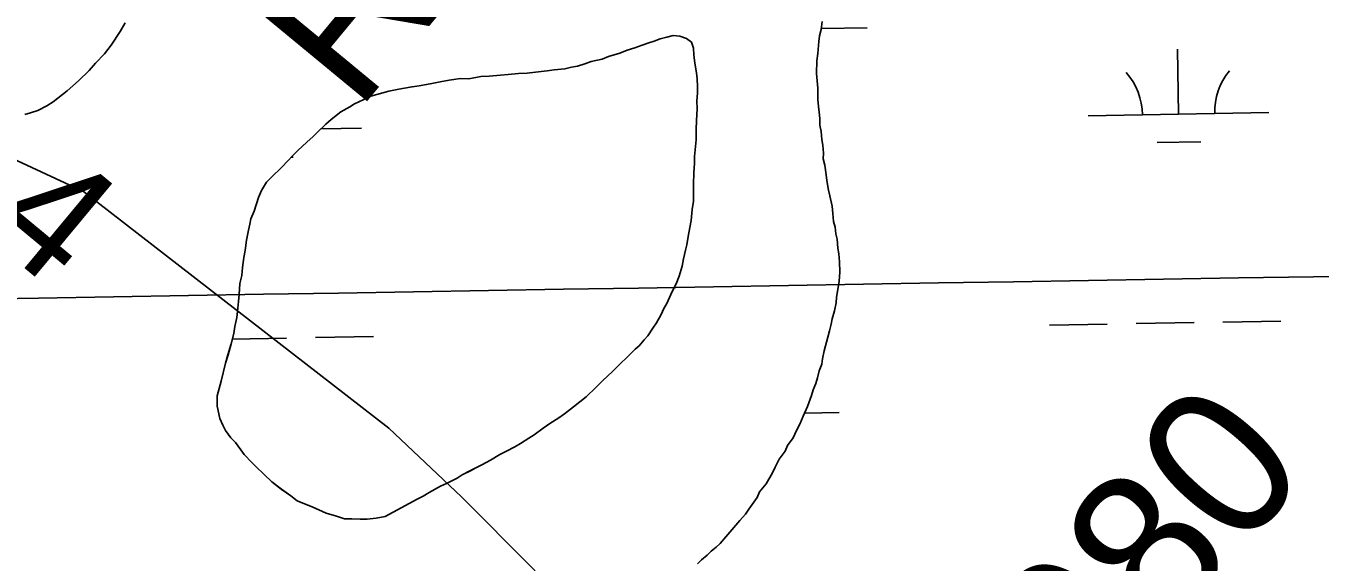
# Model space of a CAD drawing. Extents: x 3887375 to 3925618, y 296674 to 322633.
# Drawn here: x 3894590 to 3895306, y 314133 to 314429 of the extents above; entities that cross this region are included whole.
import ezdxf

# ---------------------------------------------------------------- set-up
doc = ezdxf.new("R2010")
doc.units = 0
for name, color, linetype in [('V-GRID-MAJR', 7, 'Continuous'), ('V-RIVR-EDGE', 7, 'Continuous'), ('V-RIVR-RANG', 7, 'Continuous'), ('V-RIVR-RANG-IDEN', 7, 'Continuous'), ('V-TOPO-DPTH', 7, 'Continuous'), ('V-TOPO-SHOR', 7, 'Continuous'), ('V-TOPO-WATR', 7, 'Continuous'), ('V-WETL-SWMP', 7, 'Continuous')]:
    doc.layers.add(name, color=color, linetype=linetype)

msp = doc.modelspace()

# ---------------------------------------------------------------- linework, layer by layer
at = {"layer": 'V-GRID-MAJR'}
msp.add_spline([(3891444.7, 314225.88), (3896753.86, 314315.07), (3902063.01, 314405.04), (3907372.14, 314495.79), (3912681.27, 314587.3), (3917990.38, 314679.59), (3923299.47, 314772.65)], degree=3, dxfattribs=at)
at = {"layer": 'V-RIVR-EDGE'}
msp.add_spline([(3894279.09, 314238.38), (3894300.17, 314224.38), (3894318.47, 314210.78), (3894328.81, 314199.99), (3894339.15, 314192.4), (3894356.26, 314181.59), (3894374.58, 314173.98), (3894382.14, 314170.37), (3894386.51, 314164.78), (3894397.24, 314152.8), (3894405.19, 314145.6), (3894434.57, 314098.11), (3894440.9, 314079.36), (3894452.8, 314055.82), (3894469.08, 314031.46), (3894480.99, 314016.69), (3894492.13, 314006.3), (3894499.69, 314002.3), (3894505.66, 313998.3), (3894516.39, 313986.31), (3894533.5, 313973.92), (3894554.19, 313961.11), (3894576.07, 313946.71), (3894604.32, 313925.52), (3894627, 313911.51), (3894651.27, 313896.71), (3894673.15, 313879.52), (3894705.37, 313857.52), (3894744.36, 313828.33), (3894786.92, 313794.75), (3894815.16, 313773.55), (3894843.81, 313753.56), (3894864.49, 313737.96), (3894892.75, 313720.36), (3894906.27, 313709.96), (3894922.58, 313696.37), (3894976.66, 313648.01), (3895020.01, 313612.44), (3895065.34, 313570.88), (3895097.95, 313544.49), (3895112.67, 313532.9), (3895136.93, 313510.92), (3895150.44, 313495.74), (3895161.57, 313484.16), (3895169.53, 313478.16), (3895202.12, 313443.41), (3895238.3, 313409.84), (3895281.24, 313368.29), (3895321.02, 313337.1), (3895346.88, 313317.51), (3895405.32, 313261.97), (3895426, 313241.2), (3895440.7, 313224.82), (3895449.44, 313212.44)], degree=3, dxfattribs=at)
at = {"layer": 'V-TOPO-DPTH'}
msp.add_lwpolyline([(3895356.45, 313608.97), (3895202.61, 313769.6), (3895185.66, 313787.43), (3895168.79, 313805.34), (3895152.06, 313823.38), (3895135.42, 313841.49), (3895020.97, 313966.99), (3894983.49, 314007.86), (3894945.86, 314048.59), (3894907.99, 314089.11), (3894869.98, 314129.49), (3894830.99, 314168.81), (3894790.87, 314206.89), (3894621.93, 314337.77), (3894383.23, 314448.72), (3894091.96, 314544.03), (3893867.05, 314583.12), (3893838.43, 314605.12), (3893809.72, 314626.99), (3893780.94, 314648.78), (3893286.1, 315021.75), (3893269.81, 315033.97), (3893253.49, 315046.13)], dxfattribs=at)
at = {"layer": 'V-TOPO-SHOR'}
for points in [[(3894644.94, 314431.07), (3894642.21, 314426.23), (3894637.21, 314418.76), (3894633.58, 314413.93), (3894628.61, 314408.67), (3894625, 314404.73), (3894619.14, 314399.05), (3894612.83, 314393.38), (3894605.19, 314387.28), (3894601.6, 314385.11), (3894596.68, 314382.52), (3894592.66, 314381.25), (3894589.54, 314380.41)], [(3895028.78, 314381.62), (3895028.39, 314384.74), (3895028, 314388.74), (3895028.1, 314394.96), (3895027.33, 314402.96), (3895027.45, 314410.07), (3895027.95, 314414.06), (3895028.5, 314420.71), (3895028.99, 314423.81), (3895029.93, 314427.35), (3895030.45, 314431.78)], [(3894788.78, 314157.99), (3894783.82, 314157.08), (3894778.87, 314156.49), (3894774.91, 314156.55), (3894770.3, 314156.63), (3894766.35, 314156.69), (3894761.75, 314158.08), (3894756.18, 314159.81), (3894748.32, 314163.23), (3894745.05, 314164.6), (3894740.14, 314166.65), (3894736.55, 314169.34), (3894731.33, 314173.05), (3894726.12, 314177.08), (3894721.58, 314181.44), (3894717.36, 314185.46), (3894715.09, 314187.8), (3894710.87, 314192.15), (3894708.93, 314194.81), (3894706.03, 314198.81), (3894703.43, 314201.49), (3894700.53, 314205.49), (3894698.93, 314208.48), (3894697.34, 314212.13), (3894695.8, 314219.07), (3894695.88, 314224.68), (3894697.99, 314232.88), (3894700.45, 314242.73), (3894701.84, 314247.32), (3894703.58, 314253.56), (3894704.98, 314259.14), (3894705.7, 314263.08), (3894706.77, 314268.01), (3894707.15, 314271.3), (3894707.56, 314276.89), (3894707.96, 314280.84), (3894708.38, 314286.77), (3894709.44, 314291.36), (3894709.83, 314295.64), (3894710.58, 314301.23), (3894711.3, 314305.18), (3894712.04, 314310.77), (3894713.12, 314316.35), (3894713.83, 314319.64), (3894714.53, 314322.6), (3894716.25, 314326.85), (3894718.67, 314334.39), (3894720.38, 314338.32), (3894723.08, 314342.89), (3894726.09, 314345.81), (3894731.45, 314351), (3894735.13, 314354.9), (3894737.48, 314357.5), (3894740.49, 314360.42), (3894745.5, 314364.96), (3894748.85, 314368.2), (3894751.19, 314370.47), (3894755.88, 314375.01), (3894758.88, 314377.6), (3894764.22, 314381.8), (3894769.21, 314384.69), (3894771.87, 314386.3), (3894776.52, 314388.54), (3894780.83, 314390.45), (3894787.45, 314392.32), (3894790.76, 314393.26), (3894795.39, 314394.18), (3894798.36, 314394.79), (3894803.65, 314395.7), (3894807.62, 314396.29), (3894814.55, 314397.5), (3894819.18, 314398.42), (3894824.14, 314399.34), (3894830.42, 314400.23), (3894835.03, 314400.15), (3894841.64, 314401.37), (3894846.25, 314401.63), (3894852.53, 314402.19), (3894856.81, 314402.45), (3894862.43, 314403.03), (3894867.37, 314403.28), (3894874.97, 314404.15), (3894878.27, 314404.43), (3894882.23, 314405.03), (3894888.17, 314405.6), (3894891.81, 314406.53), (3894895.11, 314407.14), (3894899.09, 314408.39), (3894902.73, 314409.66), (3894908.68, 314410.88), (3894912.33, 314412.47), (3894918.62, 314414.35), (3894922.6, 314415.94), (3894926.91, 314417.19), (3894930.88, 314418.78), (3894934.53, 314420.04), (3894937.51, 314420.98), (3894940.83, 314422.25), (3894944.46, 314423.18), (3894948.1, 314424.11), (3894951.72, 314423.73)], [(3894951.72, 314423.73), (3894955.33, 314422.35), (3894958.26, 314420.33), (3894959.2, 314417.02), (3894959.47, 314413.39), (3894960.06, 314408.77), (3894960.97, 314403.48), (3894961.25, 314400.18), (3894961.51, 314395.9), (3894961.46, 314392.27), (3894961.05, 314387.66), (3894961.32, 314383.71), (3894960.89, 314376.79), (3894960.81, 314372.18), (3894960.72, 314366.25), (3894960.34, 314362.63), (3894959.92, 314357.03), (3894959.87, 314353.41), (3894959.45, 314348.14), (3894959.36, 314341.88), (3894959.29, 314337.27), (3894959.21, 314332.33), (3894958.48, 314327.73), (3894958.06, 314321.8), (3894957.34, 314317.86), (3894956.27, 314312.93), (3894955.54, 314308.33), (3894954.84, 314305.37), (3894953.77, 314300.44), (3894953.05, 314296.5), (3894951.32, 314290.92), (3894949.61, 314286.67), (3894947.56, 314282.41), (3894944.5, 314275.87), (3894942.8, 314272.93), (3894941.44, 314269.66), (3894938.73, 314265.09), (3894936.71, 314262.15), (3894934, 314257.91), (3894931.99, 314255.63), (3894929.3, 314252.38), (3894926.97, 314250.44), (3894922.95, 314246.54), (3894918.27, 314242), (3894914.59, 314238.43), (3894908.9, 314232.92), (3894905.22, 314229.35), (3894899.87, 314224.16), (3894892.86, 314218.67), (3894887.86, 314214.79), (3894884.86, 314212.53), (3894879.86, 314209.31), (3894876.2, 314206.73), (3894871.2, 314203.18), (3894868.21, 314201.25), (3894863.55, 314198.36), (3894860.55, 314196.43), (3894855.57, 314193.87), (3894852.25, 314192.27), (3894846.93, 314189.06), (3894842.27, 314186.49), (3894838.95, 314184.9), (3894835.96, 314183.3), (3894831.31, 314181.06), (3894828.65, 314179.12), (3894822.67, 314176.25), (3894819.35, 314174.65), (3894813.04, 314171.13), (3894809.71, 314169.2), (3894806.39, 314167.6), (3894788.78, 314157.99)], [(3894961.42, 314131.74), (3894963.67, 314133.92), (3894966.82, 314136.54), (3894969.07, 314138.73), (3894971.77, 314140.91), (3894974.02, 314143.09), (3894977.19, 314146.6), (3894979.45, 314149.23), (3894982.62, 314153.17), (3894984.88, 314155.8), (3894988.04, 314159.31), (3894989.86, 314161.94), (3894991.68, 314164.58), (3894994.41, 314168.54), (3894995.78, 314171.62), (3894999.4, 314176.01), (3895003.05, 314182.17), (3895004.43, 314185.26), (3895006.72, 314189.66), (3895009.9, 314194.06), (3895011.28, 314197.14), (3895014.46, 314201.53), (3895016.29, 314205.5), (3895018.12, 314209.03), (3895019.97, 314213.44), (3895022.27, 314218.73), (3895024.59, 314224.91), (3895025.52, 314228.01), (3895026.91, 314231.54), (3895027.85, 314234.64), (3895028.79, 314238.62), (3895030.18, 314242.15), (3895030.67, 314245.25), (3895031.63, 314249.68), (3895033.52, 314257.2), (3895034.47, 314260.74), (3895035.41, 314264.28), (3895035.9, 314267.38), (3895037.3, 314271.8), (3895038.26, 314276.22), (3895038.31, 314279.33), (3895039.28, 314284.64), (3895039.77, 314288.19), (3895040.29, 314293.07), (3895039.94, 314298.85), (3895039.56, 314303.29), (3895039.17, 314306.41), (3895038.8, 314311.3), (3895037.96, 314314.42), (3895037.57, 314317.98), (3895036.73, 314321.1), (3895036.35, 314325.55), (3895035.97, 314329.55), (3895034.73, 314335.34), (3895033.89, 314338.47), (3895033.08, 314343.81), (3895032.69, 314346.92), (3895031.88, 314352.26), (3895031.05, 314355.83), (3895031.1, 314358.94), (3895030.72, 314363.39), (3895030.33, 314366.5), (3895029.95, 314370.95), (3895029.12, 314374.51), (3895029.17, 314378.07), (3895028.78, 314381.62)]]:
    msp.add_lwpolyline(points, dxfattribs=at)
at = {"layer": 'V-TOPO-WATR'}
msp.add_lwpolyline([(3895356.45, 313608.97), (3895202.61, 313769.6), (3895185.66, 313787.43), (3895168.79, 313805.34), (3895152.06, 313823.38), (3895135.42, 313841.49), (3895020.97, 313966.99), (3894983.49, 314007.86), (3894945.86, 314048.59), (3894907.99, 314089.11), (3894869.98, 314129.49), (3894830.99, 314168.81), (3894790.87, 314206.89), (3894621.93, 314337.77), (3894383.23, 314448.72), (3894091.96, 314544.03), (3893867.05, 314583.12), (3893838.43, 314605.12), (3893809.72, 314626.99), (3893780.94, 314648.78), (3893286.1, 315021.75), (3893269.81, 315033.97), (3893253.49, 315046.13)], dxfattribs=at)
at = {"layer": 'V-WETL-SWMP'}
for p, q in [((3895030, 314427.89), (3895055.37, 314428.32)), ((3895227.53, 314380.53), (3895226.91, 314416.52)), ((3895177.53, 314379.67), (3895277.52, 314381.39)), ((3894753.17, 314372.39), (3894775.69, 314372.77)), ((3895215.79, 314364.89), (3895239.79, 314365.31)), ((3894736.73, 314356.67), (3894737.96, 314356.69)), ((3895156.11, 314263.85), (3895188.11, 314264.4)), ((3895204.1, 314264.68), (3895236.1, 314265.23)), ((3895252.1, 314265.5), (3895284.09, 314266.05)), ((3894704.22, 314256.1), (3894734.27, 314256.61)), ((3894750.26, 314256.89), (3894782.26, 314257.44)), ((3895020.69, 314215.09), (3895039.86, 314215.42))]:
    msp.add_line(p, q, dxfattribs=at)
for points in [[(3894644.95, 314431.07), (3894642.21, 314426.23), (3894637.21, 314418.76), (3894633.58, 314413.93), (3894628.61, 314408.67), (3894625, 314404.73), (3894619.14, 314399.05), (3894612.83, 314393.38), (3894605.19, 314387.28), (3894601.6, 314385.11), (3894596.68, 314382.52), (3894592.66, 314381.25), (3894589.54, 314380.41)], [(3894961.42, 314131.74), (3894963.67, 314133.92), (3894966.82, 314136.54), (3894969.07, 314138.73), (3894971.77, 314140.91), (3894974.03, 314143.09), (3894977.19, 314146.6), (3894979.45, 314149.23), (3894982.62, 314153.17), (3894984.88, 314155.8), (3894988.04, 314159.31), (3894989.86, 314161.94), (3894991.68, 314164.58), (3894994.4, 314168.54), (3894995.78, 314171.62), (3894999.41, 314176.01), (3895003.05, 314182.17), (3895004.43, 314185.26), (3895006.72, 314189.66), (3895009.9, 314194.05), (3895011.28, 314197.14), (3895014.46, 314201.53), (3895016.29, 314205.5), (3895018.12, 314209.03), (3895019.97, 314213.44), (3895022.27, 314218.73), (3895024.59, 314224.92), (3895025.52, 314228.01), (3895026.91, 314231.54), (3895027.85, 314234.64), (3895028.79, 314238.62), (3895030.18, 314242.15), (3895030.67, 314245.25), (3895031.63, 314249.68), (3895033.52, 314257.2), (3895034.47, 314260.74), (3895035.41, 314264.28), (3895035.9, 314267.38), (3895037.3, 314271.79), (3895038.26, 314276.22), (3895038.31, 314279.33), (3895039.28, 314284.64), (3895039.77, 314288.19), (3895040.29, 314293.07), (3895039.94, 314298.85), (3895039.56, 314303.29), (3895039.17, 314306.41), (3895038.8, 314311.3), (3895037.96, 314314.42), (3895037.57, 314317.98), (3895036.73, 314321.1), (3895036.35, 314325.55), (3895035.97, 314329.55), (3895034.73, 314335.34), (3895033.89, 314338.47), (3895033.08, 314343.81), (3895032.69, 314346.92), (3895031.88, 314352.26), (3895031.05, 314355.83), (3895031.1, 314358.94), (3895030.72, 314363.38), (3895030.33, 314366.5), (3895029.95, 314370.95), (3895029.12, 314374.51), (3895029.17, 314378.06), (3895028.78, 314381.62), (3895028.39, 314384.74), (3895028, 314388.74), (3895028.1, 314394.96), (3895027.33, 314402.96), (3895027.45, 314410.07), (3895027.95, 314414.06), (3895028.5, 314420.71), (3895028.99, 314423.81), (3895029.93, 314427.35), (3895030.45, 314431.78)], [(3894951.72, 314423.73), (3894955.33, 314422.35), (3894958.26, 314420.33), (3894959.2, 314417.02), (3894959.47, 314413.39), (3894960.06, 314408.77), (3894960.97, 314403.48), (3894961.25, 314400.18), (3894961.51, 314395.9), (3894961.45, 314392.27), (3894961.05, 314387.66), (3894961.32, 314383.71), (3894960.89, 314376.79), (3894960.81, 314372.18), (3894960.72, 314366.25), (3894960.34, 314362.63), (3894959.92, 314357.03), (3894959.87, 314353.41), (3894959.45, 314348.14), (3894959.36, 314341.88), (3894959.29, 314337.27), (3894959.21, 314332.33), (3894958.48, 314327.73), (3894958.06, 314321.8), (3894957.34, 314317.86), (3894956.27, 314312.93), (3894955.54, 314308.33), (3894954.84, 314305.37), (3894953.77, 314300.44), (3894953.05, 314296.5), (3894951.32, 314290.92), (3894949.61, 314286.67), (3894947.56, 314282.41), (3894944.5, 314275.87), (3894942.8, 314272.93), (3894941.44, 314269.66), (3894938.73, 314265.09), (3894936.71, 314262.15), (3894934, 314257.91), (3894931.99, 314255.63), (3894929.3, 314252.38), (3894926.97, 314250.44), (3894922.95, 314246.54), (3894918.27, 314242), (3894914.59, 314238.43), (3894908.9, 314232.92), (3894905.22, 314229.35), (3894899.87, 314224.16), (3894892.86, 314218.67), (3894887.86, 314214.79), (3894884.86, 314212.53), (3894879.87, 314209.31), (3894876.2, 314206.73), (3894871.2, 314203.18), (3894868.21, 314201.25), (3894863.55, 314198.36), (3894860.55, 314196.43), (3894855.57, 314193.87), (3894852.25, 314192.27), (3894846.93, 314189.06), (3894842.27, 314186.49), (3894838.95, 314184.9), (3894835.96, 314183.29), (3894831.31, 314181.06), (3894828.65, 314179.12), (3894822.67, 314176.25), (3894819.35, 314174.65), (3894813.04, 314171.13), (3894809.71, 314169.2), (3894806.39, 314167.6), (3894788.77, 314157.99), (3894783.82, 314157.08), (3894778.87, 314156.49), (3894774.91, 314156.55), (3894770.3, 314156.63), (3894766.35, 314156.69), (3894761.75, 314158.08), (3894756.18, 314159.81), (3894748.32, 314163.23), (3894745.05, 314164.6), (3894740.14, 314166.65), (3894736.55, 314169.34), (3894731.34, 314173.05), (3894726.13, 314177.08), (3894721.58, 314181.44), (3894717.36, 314185.46), (3894715.09, 314187.8), (3894710.87, 314192.15), (3894708.93, 314194.81), (3894706.03, 314198.81), (3894703.43, 314201.49), (3894700.53, 314205.49), (3894698.93, 314208.48), (3894697.34, 314212.13), (3894695.8, 314219.07), (3894695.88, 314224.67), (3894697.99, 314232.88), (3894700.45, 314242.73), (3894701.83, 314247.32), (3894703.58, 314253.56), (3894704.98, 314259.14)], [(3894704.98, 314259.14), (3894705.7, 314263.08), (3894706.77, 314268.01), (3894707.15, 314271.3), (3894707.56, 314276.89), (3894707.96, 314280.84), (3894708.38, 314286.77), (3894709.44, 314291.36), (3894709.83, 314295.64), (3894710.58, 314301.23), (3894711.3, 314305.18), (3894712.04, 314310.77), (3894713.12, 314316.35), (3894713.83, 314319.64), (3894714.53, 314322.59), (3894716.25, 314326.85), (3894718.67, 314334.39), (3894720.38, 314338.32), (3894723.08, 314342.89), (3894726.1, 314345.81), (3894731.45, 314351), (3894735.13, 314354.9), (3894737.48, 314357.5), (3894740.49, 314360.42), (3894745.5, 314364.96), (3894748.85, 314368.2), (3894751.19, 314370.47), (3894755.88, 314375.01), (3894758.88, 314377.6), (3894764.22, 314381.8), (3894769.21, 314384.69), (3894771.87, 314386.3), (3894776.52, 314388.54), (3894780.83, 314390.45), (3894787.45, 314392.32), (3894790.76, 314393.26), (3894795.39, 314394.18), (3894798.36, 314394.79), (3894803.65, 314395.7), (3894807.62, 314396.29), (3894814.55, 314397.51), (3894819.18, 314398.42), (3894824.14, 314399.34), (3894830.42, 314400.23), (3894835.03, 314400.16), (3894841.64, 314401.37), (3894846.25, 314401.63), (3894852.52, 314402.19), (3894856.81, 314402.46), (3894862.43, 314403.03), (3894867.37, 314403.28), (3894874.96, 314404.15), (3894878.27, 314404.43), (3894882.23, 314405.03), (3894888.17, 314405.6), (3894891.81, 314406.53), (3894895.11, 314407.14), (3894899.09, 314408.39), (3894902.73, 314409.66), (3894908.68, 314410.88), (3894912.33, 314412.47), (3894918.62, 314414.35), (3894922.6, 314415.94), (3894926.91, 314417.19), (3894930.89, 314418.78), (3894934.53, 314420.04), (3894937.51, 314420.98), (3894940.83, 314422.25), (3894944.46, 314423.18), (3894948.1, 314424.11), (3894951.72, 314423.73)]]:
    msp.add_lwpolyline(points, dxfattribs=at)
for centre, start, end in [((3895282.75, 314381.95), 140.21154, 181.75519), ((3895172.28, 314380.06), 0.21154, 41.7552)]:
    msp.add_arc(centre, 35.25, start, end, dxfattribs=at)

# ---------------------------------------------------------------- texts
at = {"layer": 'V-RIVR-RANG'}
msp.add_text('-4', height=67, rotation=320.29833, dxfattribs=at).set_placement((3894542.37, 314334.3))
at = {"layer": 'V-RIVR-RANG-IDEN'}
for s, rotation, p in [('R-16.7', 50.44393, (3894772.97, 314380.64)), ('D-080', 48.65633, (3895101.89, 313956.33))]:
    msp.add_text(s, height=83, rotation=rotation, dxfattribs=at).set_placement(p)

doc.saveas('drawing.dxf')
